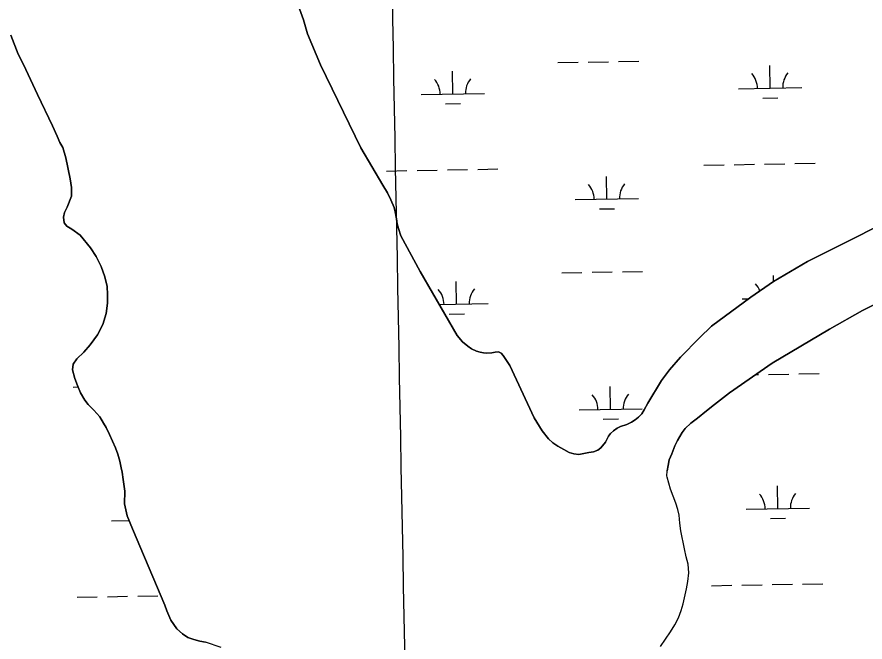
# Model space of a CAD drawing. Extents: x 3957609 to 3995875, y 234277 to 260273.
# Drawn here: x 3977198 to 3978539, y 241144 to 242133 of the extents above; entities that cross this region are included whole.
import ezdxf

# ---------------------------------------------------------------- set-up
doc = ezdxf.new("R2010")
doc.units = 0
for name, color, linetype in [('V-GRID-MAJR', 7, 'Continuous'), ('V-TOPO-SHOR', 7, 'Continuous'), ('V-WETL-SWMP', 7, 'Continuous')]:
    doc.layers.add(name, color=color, linetype=linetype)

msp = doc.modelspace()

# ---------------------------------------------------------------- linework, layer by layer
at = {"layer": 'V-GRID-MAJR'}
msp.add_spline([(3977833.033, 240002.205), (3977775.362, 243028.63), (3977659.886, 249088.434), (3977544.411, 255148.228), (3977486.607, 258181.601)], degree=3, dxfattribs=at)
at = {"layer": 'V-TOPO-SHOR'}
for points in [[(3978086.686, 241440.615), (3978078.965, 241441.496), (3978071.539, 241444.074), (3978063.024, 241448.5), (3978053.578, 241453.69), (3978045.829, 241458.891), (3978038.689, 241465.484), (3978028.89, 241478.083), (3978016.108, 241498.688), (3977977.639, 241581.495), (3977967.2, 241597.486), (3977963.784, 241601.014), (3977959.448, 241602.995), (3977954.666, 241602.813), (3977948.962, 241601.543), (3977941.092, 241601.187), (3977936.15, 241601.621), (3977930.436, 241602.358), (3977924.714, 241604.021), (3977916.975, 241607.832), (3977910.929, 241611.963), (3977902.553, 241619.012), (3977894.312, 241628.996), (3977835.974, 241730.206), (3977805.381, 241786.668), (3977801.453, 241798.065), (3977799.555, 241805.771), (3977798.119, 241813.327), (3977796.509, 241824.429), (3977794.459, 241831.67), (3977789.448, 241843.68), (3977783.978, 241854.76), (3977776.959, 241866.912), (3977741.877, 241925.661), (3977678.416, 242057.401), (3977657.745, 242106.205), (3977651.128, 242128.393), (3977644.851, 242145.641)], [(3977520.937, 241135.082), (3977496.385, 241143.928), (3977487.227, 241145.578), (3977478.066, 241147.694), (3977468.586, 241151.358), (3977459.869, 241156.887), (3977450.674, 241164.895), (3977441.597, 241178.639), (3977435.308, 241193.176), (3977432.152, 241202.306), (3977380.876, 241322.937), (3977372.534, 241343.509), (3977367.922, 241362.398), (3977368.576, 241382.87), (3977365.985, 241400.995), (3977364.519, 241412.615), (3977362.925, 241419.582), (3977361.002, 241429.959), (3977357.525, 241441.256), (3977354.051, 241451.316), (3977344.467, 241472.345), (3977339.13, 241483.164), (3977335.054, 241490.429), (3977328.949, 241500.005), (3977319.891, 241510.804), (3977310.689, 241519.895), (3977305.376, 241526.533), (3977298.794, 241538.12), (3977293.605, 241550.03), (3977289.355, 241560.857), (3977286.015, 241574.636), (3977286.733, 241583.789), (3977292.576, 241592.198), (3977303.675, 241602.806), (3977313.685, 241614.187), (3977325.684, 241629.764), (3977333.958, 241646.404), (3977338.97, 241663.8), (3977341.354, 241679.94), (3977341.425, 241693.742), (3977340.571, 241706.605), (3977337.223, 241721.937), (3977331.388, 241738.026), (3977323.229, 241754.102), (3977314.617, 241767.851), (3977298.063, 241787.442), (3977284.827, 241796.975), (3977276.735, 241801.888), (3977272.826, 241807.447), (3977271.531, 241816.12), (3977273.194, 241823.419), (3977277.638, 241831.974), (3977284.2, 241849.38), (3977284.429, 241862.87), (3977282.175, 241876.966), (3977275.15, 241910.105), (3977270.558, 241926.202), (3977266.012, 241934.55), (3977261.92, 241944.448), (3977254.533, 241960.838), (3977230.512, 242010.465), (3977208.363, 242057.934), (3977200.046, 242074.164), (3977188.546, 242104.173)], [(3978729.363, 241879.35), (3978665.506, 241853.297), (3978592.731, 241819.46), (3978530.457, 241786.924), (3978448.445, 241745.917), (3978394.675, 241714.203), (3978358.952, 241689.558), (3978296.76, 241643.568), (3978277.39, 241625.052), (3978247.424, 241594.563), (3978230.225, 241574.823), (3978217.339, 241557.892), (3978195.753, 241522.044), (3978190.252, 241511.341), (3978186.578, 241505.133), (3978181.351, 241500.001)], [(3978728.65, 241758.657), (3978674.206, 241735.601), (3978601.588, 241700.99), (3978535.45, 241668.738), (3978483.37, 241638.737), (3978392.621, 241584.997), (3978324.869, 241538.202), (3978301.325, 241519.66), (3978288.55, 241509.842), (3978274.238, 241498.313), (3978263.773, 241490.21), (3978254.702, 241481.651), (3978249.947, 241475.284), (3978242.601, 241462.869), (3978238.322, 241454.492), (3978233.606, 241441.785), (3978229.645, 241432.02), (3978227.841, 241423.504), (3978226.675, 241414.673)], [(3978181.351, 241500.001), (3978175.813, 241495.327), (3978170.114, 241491.584), (3978162.868, 241488.137), (3978152.528, 241484.983), (3978147.287, 241482.323), (3978141.591, 241477.958), (3978136.977, 241473.909), (3978133.756, 241469.715), (3978131.003, 241464.442), (3978129.174, 241460.102), (3978121.509, 241451.013)], [(3978121.509, 241451.013), (3978116.898, 241447.435), (3978109.966, 241445.078), (3978102.567, 241443.8), (3978086.686, 241440.615)], [(3978226.03, 241409.598), (3978226.405, 241411.534), (3978226.675, 241414.673)], [(3978228.902, 241395.459), (3978226.292, 241404.65), (3978225.971, 241406.659), (3978226.03, 241409.598)], [(3978231.462, 241160.111), (3978238.343, 241170.957), (3978244.141, 241182.104), (3978248.855, 241193.71), (3978251.722, 241204.532), (3978257.291, 241228.336), (3978259.226, 241239.923), (3978260.537, 241253.205), (3978259.681, 241266.937), (3978256.677, 241278.803), (3978253.668, 241291.597), (3978248.093, 241319.963), (3978246.633, 241331.84), (3978245.32, 241344.488), (3978243.414, 241353.737), (3978240.266, 241363.905), (3978231.49, 241385.616), (3978228.902, 241395.459)], [(3978215.704, 241137.018), (3978231.462, 241160.111)]]:
    msp.add_lwpolyline(points, dxfattribs=at)
at = {"layer": 'V-WETL-SWMP'}
for p, q in [((3977188.546, 242104.174), (3977200.046, 242074.163)), ((3977200.046, 242074.163), (3977208.362, 242057.933)), ((3977208.362, 242057.933), (3977230.511, 242010.465)), ((3978053.636, 242060.657), (3978085.631, 242061.238)), ((3978101.628, 242061.529), (3978133.623, 242062.111)), ((3978149.62, 242062.402), (3978181.615, 242062.984)), ((3977887.444, 242011.197), (3977886.789, 242047.191)), ((3978389.269, 242020.322), (3978388.614, 242056.316)), ((3978339.277, 242019.413), (3978439.261, 242021.231)), ((3977230.511, 242010.465), (3977254.533, 241960.838)), ((3977837.452, 242010.288), (3977937.436, 242012.106)), ((3978377.551, 242004.675), (3978401.547, 242005.112)), ((3977875.726, 241995.55), (3977899.722, 241995.987)), ((3977254.533, 241960.838), (3977261.92, 241944.447)), ((3977261.92, 241944.447), (3977266.011, 241934.549)), ((3977266.011, 241934.549), (3977270.558, 241926.203)), ((3977270.558, 241926.203), (3977275.151, 241910.105)), ((3977275.151, 241910.105), (3977282.174, 241876.966)), ((3978284.625, 241898.328), (3978316.62, 241898.91)), ((3978332.617, 241899.201), (3978364.612, 241899.783)), ((3978380.61, 241900.074), (3978412.604, 241900.655)), ((3978428.602, 241900.946), (3978460.596, 241901.528)), ((3977782.8, 241889.204), (3977814.795, 241889.785)), ((3977830.792, 241890.076), (3977862.787, 241890.658)), ((3977878.784, 241890.949), (3977910.779, 241891.531)), ((3977926.777, 241891.821), (3977958.771, 241892.403)), ((3977280.975, 241880.079), (3977281.512, 241880.089)), ((3977282.174, 241876.966), (3977284.43, 241862.87)), ((3978130.981, 241844.784), (3978130.327, 241880.778)), ((3977284.43, 241862.87), (3977284.201, 241849.379)), ((3977284.201, 241849.379), (3977277.639, 241831.974)), ((3978080.99, 241843.875), (3978180.973, 241845.693)), ((3977277.639, 241831.974), (3977273.194, 241823.419)), ((3978119.264, 241829.138), (3978143.26, 241829.574)), ((3977273.194, 241823.419), (3977271.532, 241816.121)), ((3977271.532, 241816.121), (3977272.825, 241807.446)), ((3977272.825, 241807.446), (3977276.735, 241801.888)), ((3977276.735, 241801.888), (3977284.827, 241796.975)), ((3977284.827, 241796.975), (3977298.064, 241787.442)), ((3977298.064, 241787.442), (3977314.618, 241767.85)), ((3977314.618, 241767.85), (3977323.229, 241754.102)), ((3977323.229, 241754.102), (3977331.389, 241738.026)), ((3977331.389, 241738.026), (3977337.223, 241721.936)), ((3977337.223, 241721.936), (3977340.572, 241706.606)), ((3978059.684, 241728.037), (3978091.679, 241728.618)), ((3978107.676, 241728.909), (3978139.671, 241729.491)), ((3978155.668, 241729.782), (3978187.663, 241730.364)), ((3978394.833, 241714.296), (3978394.662, 241723.696)), ((3977893.492, 241678.577), (3977892.837, 241714.571)), ((3977340.572, 241706.606), (3977341.425, 241693.741)), ((3978535.45, 241668.738), (3978601.589, 241700.99)), ((3977341.425, 241693.741), (3977341.353, 241679.941)), ((3978345.325, 241686.793), (3978355.462, 241686.977)), ((3977341.353, 241679.941), (3977338.969, 241663.801)), ((3977866.021, 241678.078), (3977943.484, 241679.486)), ((3978483.369, 241638.736), (3978535.45, 241668.738)), ((3977338.969, 241663.801), (3977333.958, 241646.405)), ((3977881.774, 241662.93), (3977905.77, 241663.367)), ((3977333.958, 241646.405), (3977325.685, 241629.764)), ((3977325.685, 241629.764), (3977313.685, 241614.187)), ((3978392.621, 241584.998), (3978483.369, 241638.736)), ((3977313.685, 241614.187), (3977303.675, 241602.807)), ((3977303.675, 241602.807), (3977292.576, 241592.197)), ((3977292.576, 241592.197), (3977286.734, 241583.789)), ((3977286.734, 241583.789), (3977286.014, 241574.636)), ((3977286.014, 241574.636), (3977289.354, 241560.857)), ((3978324.869, 241538.202), (3978392.621, 241584.998)), ((3977289.354, 241560.857), (3977293.605, 241550.029)), ((3978366.694, 241567.091), (3978370.66, 241567.163)), ((3978386.658, 241567.454), (3978418.652, 241568.035)), ((3978434.65, 241568.326), (3978466.644, 241568.908)), ((3977287.023, 241547.459), (3977294.664, 241547.598)), ((3977293.605, 241550.029), (3977298.794, 241538.121)), ((3978137.029, 241512.164), (3978136.375, 241548.158)), ((3977298.794, 241538.121), (3977305.376, 241526.532)), ((3978301.324, 241519.66), (3978324.869, 241538.202)), ((3977305.376, 241526.532), (3977310.688, 241519.896)), ((3977310.688, 241519.896), (3977319.891, 241510.804)), ((3977319.891, 241510.804), (3977328.949, 241500.005)), ((3978087.038, 241511.255), (3978187.021, 241513.073)), ((3978274.239, 241498.313), (3978288.549, 241509.842)), ((3978288.549, 241509.842), (3978301.324, 241519.66)), ((3977328.949, 241500.005), (3977335.054, 241490.428)), ((3978125.312, 241496.518), (3978149.308, 241496.954)), ((3978263.773, 241490.21), (3978274.239, 241498.313)), ((3977335.054, 241490.428), (3977339.129, 241483.165)), ((3977339.129, 241483.165), (3977344.467, 241472.344)), ((3978249.947, 241475.283), (3978254.702, 241481.651)), ((3978254.702, 241481.651), (3978263.773, 241490.21)), ((3977344.467, 241472.344), (3977354.052, 241451.315)), ((3978242.6, 241462.868), (3978249.947, 241475.283)), ((3978233.605, 241441.785), (3978238.322, 241454.493)), ((3978238.322, 241454.493), (3978242.6, 241462.868)), ((3977354.052, 241451.315), (3977357.524, 241441.257)), ((3977357.524, 241441.257), (3977361.003, 241429.959)), ((3978229.644, 241432.02), (3978233.605, 241441.785)), ((3977361.003, 241429.959), (3977362.926, 241419.582)), ((3978227.84, 241423.505), (3978229.644, 241432.02)), ((3977362.926, 241419.582), (3977364.519, 241412.614)), ((3977364.519, 241412.614), (3977365.985, 241400.994)), ((3978226.405, 241411.534), (3978226.676, 241414.673)), ((3978226.676, 241414.673), (3978227.84, 241423.505)), ((3977365.985, 241400.994), (3977368.575, 241382.869)), ((3978225.97, 241406.659), (3978226.03, 241409.598)), ((3978226.292, 241404.65), (3978225.97, 241406.659)), ((3978226.03, 241409.598), (3978226.405, 241411.534)), ((3978228.902, 241395.458), (3978226.292, 241404.65)), ((3978231.49, 241385.616), (3978228.902, 241395.458)), ((3978401.365, 241355.082), (3978400.711, 241391.076)), ((3977368.575, 241382.869), (3977367.923, 241362.398)), ((3978240.265, 241363.905), (3978231.49, 241385.616)), ((3977367.923, 241362.398), (3977372.534, 241343.509)), ((3978243.413, 241353.737), (3978240.265, 241363.905)), ((3978245.321, 241344.488), (3978243.413, 241353.737)), ((3978351.373, 241354.173), (3978451.357, 241355.991)), ((3977347.723, 241335.923), (3977375.406, 241336.427)), ((3977372.534, 241343.509), (3977380.876, 241322.937)), ((3978246.633, 241331.839), (3978245.321, 241344.488)), ((3978389.648, 241339.435), (3978413.644, 241339.872)), ((3977380.876, 241322.937), (3977432.151, 241202.306)), ((3978248.093, 241319.963), (3978246.633, 241331.839)), ((3978253.667, 241291.596), (3978248.093, 241319.963)), ((3978256.677, 241278.803), (3978253.667, 241291.596)), ((3978259.681, 241266.937), (3978256.677, 241278.803)), ((3978260.536, 241253.205), (3978259.681, 241266.937)), ((3978259.227, 241239.923), (3978260.536, 241253.205)), ((3978257.29, 241228.335), (3978259.227, 241239.923)), ((3978251.723, 241204.531), (3978257.29, 241228.335)), ((3978296.722, 241233.088), (3978328.716, 241233.67)), ((3978344.714, 241233.961), (3978376.708, 241234.543)), ((3978392.706, 241234.834), (3978424.7, 241235.415)), ((3978440.698, 241235.706), (3978472.692, 241236.288)), ((3977293.071, 241214.839), (3977325.066, 241215.421)), ((3977341.063, 241215.711), (3977373.058, 241216.293)), ((3977389.055, 241216.584), (3977421.05, 241217.166)), ((3977432.151, 241202.306), (3977435.307, 241193.176)), ((3978248.855, 241193.71), (3978251.723, 241204.531)), ((3977435.307, 241193.176), (3977441.597, 241178.639)), ((3978244.141, 241182.105), (3978248.855, 241193.71)), ((3977441.597, 241178.639), (3977450.673, 241164.895)), ((3978238.343, 241170.957), (3978244.141, 241182.105)), ((3977450.673, 241164.895), (3977459.87, 241156.887)), ((3978215.704, 241137.018), (3978231.462, 241160.111)), ((3978231.462, 241160.111), (3978238.343, 241170.957)), ((3977459.87, 241156.887), (3977468.586, 241151.358)), ((3977468.586, 241151.358), (3977478.066, 241147.694)), ((3977478.066, 241147.694), (3977487.227, 241145.578)), ((3977487.227, 241145.578), (3977496.385, 241143.928))]:
    msp.add_line(p, q, dxfattribs=at)
msp.add_lwpolyline([(3977644.851, 242145.641), (3977651.129, 242128.392), (3977657.746, 242106.205), (3977678.415, 242057.401), (3977741.876, 241925.661), (3977776.959, 241866.912), (3977783.978, 241854.76), (3977789.447, 241843.68), (3977794.459, 241831.671), (3977796.509, 241824.429), (3977798.12, 241813.326), (3977799.554, 241805.771), (3977801.453, 241798.065), (3977805.381, 241786.667), (3977835.974, 241730.206), (3977894.311, 241628.996), (3977902.552, 241619.013), (3977910.93, 241611.963), (3977916.974, 241607.832), (3977924.715, 241604.02), (3977930.436, 241602.357), (3977936.151, 241601.62), (3977941.093, 241601.187), (3977948.962, 241601.543), (3977954.666, 241602.812), (3977959.449, 241602.995), (3977963.783, 241601.015), (3977967.2, 241597.486), (3977977.638, 241581.496), (3978016.108, 241498.688), (3978028.889, 241478.083), (3978038.689, 241465.485), (3978045.829, 241458.891), (3978053.578, 241453.69), (3978063.024, 241448.499), (3978071.54, 241444.075), (3978078.965, 241441.496), (3978086.687, 241440.616), (3978102.566, 241443.799), (3978109.967, 241445.078), (3978116.899, 241447.435), (3978121.508, 241451.013), (3978129.175, 241460.102), (3978131.004, 241464.442), (3978133.755, 241469.716), (3978136.977, 241473.91), (3978141.591, 241477.958), (3978147.286, 241482.322), (3978152.527, 241484.982), (3978162.868, 241488.137), (3978170.114, 241491.583), (3978175.813, 241495.328), (3978181.351, 241500), (3978186.577, 241505.134), (3978190.251, 241511.341), (3978195.753, 241522.043), (3978217.338, 241557.892), (3978230.224, 241574.823), (3978247.423, 241594.564), (3978277.39, 241625.051), (3978296.761, 241643.568), (3978358.951, 241689.557), (3978394.675, 241714.203), (3978448.446, 241745.916), (3978530.458, 241786.923), (3978592.73, 241819.46)], dxfattribs=at)
for centre, start, end in [((3978334.026, 242019.792), 0.269879, 41.813537), ((3978444.494, 242021.801), 140.269876, 181.813534), ((3977832.201, 242010.668), 0.269879, 41.813537), ((3977942.669, 242012.676), 140.269876, 181.813534), ((3978186.207, 241846.263), 140.269876, 181.813534), ((3978075.739, 241844.255), 0.269879, 41.813537), ((3978340.074, 241687.172), 20.216793, 41.813537), ((3977838.249, 241678.047), 0.269879, 41.813537), ((3977948.717, 241680.056), 140.269876, 181.813534), ((3978081.787, 241511.635), 0.269879, 41.813537), ((3978192.255, 241513.643), 140.269876, 181.813534), ((3978346.123, 241354.552), 0.269879, 41.813537), ((3978456.59, 241356.561), 140.269876, 181.813534)]:
    msp.add_arc(centre, 35.246, start, end, dxfattribs=at)

doc.saveas('drawing.dxf')
